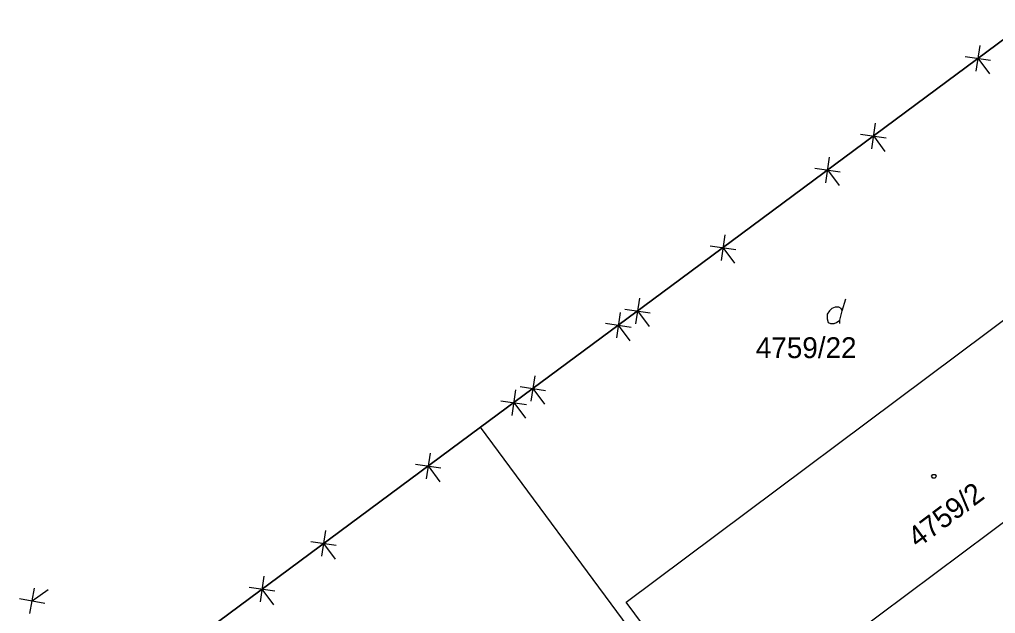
# Model space of a CAD drawing. Extents: x -266179 to -264727, y -1243225 to -1241702.
# Drawn here: x -265659.4 to -265584.5, y -1242990.2 to -1242944.6 of the extents above; entities that cross this region are included whole.
import ezdxf

# ---------------------------------------------------------------- set-up
doc = ezdxf.new("R2010")
doc.units = 0
doc.layers.add('Vrstva 1', color=7, linetype='Continuous')
doc.layers.add('Vrstva 21', color=7, linetype='Continuous')

msp = doc.modelspace()

# ---------------------------------------------------------------- linework, layer by layer
at = {"layer": 'Vrstva 1'}
for p, q in [((-265609.42, -1242965.11), (-265581.81, -1242944.61)), ((-265612.83, -1242989.37), (-265574.21, -1242960.48)), ((-265624.02, -1242975.93), (-265609.42, -1242965.11)), ((-265596.24, -1242966.98), (-265595.97, -1242966.08)), ((-265566.78, -1242970.48), (-265605.43, -1242999.37)), ((-265652.86, -1242997.29), (-265624.02, -1242975.93)), ((-265605.04, -1243001.58), (-265624.02, -1242975.93)), ((-265605.43, -1242999.37), (-265612.83, -1242989.37))]:
    msp.add_line(p, q, dxfattribs=at)
msp.add_lwpolyline([(-265596.42, -1242967.97), (-265596.42, -1242967.7), (-265596.24, -1242966.98), (-265596.33, -1242966.8), (-265596.51, -1242966.71), (-265596.78, -1242966.71), (-265597.05, -1242966.8), (-265597.23, -1242966.98), (-265597.41, -1242967.25), (-265597.41, -1242967.61), (-265597.32, -1242967.88), (-265597.14, -1242967.97), (-265596.87, -1242967.97), (-265596.69, -1242967.88), (-265596.42, -1242967.7)], dxfattribs=at)
msp.add_lwpolyline([(-265589.11, -1242979.55), (-265589.02, -1242979.7), (-265589.11, -1242979.85), (-265589.29, -1242979.85), (-265589.38, -1242979.7), (-265589.29, -1242979.55)], close=True, dxfattribs=at)
at = {"layer": 'Vrstva 21'}
for p, q in [((-265609.42, -1242965.11), (-265581.81, -1242944.61)), ((-265581.81, -1242944.61), (-265609.42, -1242965.11)), ((-265585.681, -1242946.61), (-265585.97, -1242948.569)), ((-265586.805, -1242947.445), (-265584.846, -1242947.734)), ((-265585.825, -1242947.589), (-265584.931, -1242948.793)), ((-265593.708, -1242952.574), (-265593.997, -1242954.533)), ((-265594.832, -1242953.409), (-265592.873, -1242953.698)), ((-265593.852, -1242953.553), (-265592.958, -1242954.757)), ((-265597.233, -1242955.187), (-265597.522, -1242957.146)), ((-265598.357, -1242956.022), (-265596.398, -1242956.311)), ((-265597.378, -1242956.167), (-265596.483, -1242957.371)), ((-265605.26, -1242961.151), (-265605.549, -1242963.11)), ((-265606.384, -1242961.986), (-265604.425, -1242962.275)), ((-265605.405, -1242962.131), (-265604.51, -1242963.335)), ((-265624.02, -1242975.93), (-265609.42, -1242965.11)), ((-265609.42, -1242965.11), (-265624.02, -1242975.93)), ((-265611.824, -1242966.019), (-265612.115, -1242967.977)), ((-265613.292, -1242967.107), (-265613.583, -1242969.065)), ((-265612.949, -1242966.853), (-265610.99, -1242967.143)), ((-265611.969, -1242966.998), (-265611.076, -1242968.203)), ((-265614.417, -1242967.941), (-265612.459, -1242968.232)), ((-265613.438, -1242968.086), (-265612.544, -1242969.291)), ((-265619.857, -1242971.975), (-265620.148, -1242973.933)), ((-265621.325, -1242973.063), (-265621.616, -1242975.021)), ((-265620.981, -1242972.808), (-265619.023, -1242973.099)), ((-265620.002, -1242972.954), (-265619.109, -1242974.159)), ((-265622.45, -1242973.897), (-265620.491, -1242974.187)), ((-265621.471, -1242974.042), (-265620.577, -1242975.247)), ((-265652.86, -1242997.29), (-265624.02, -1242975.93)), ((-265624.02, -1242975.93), (-265652.86, -1242997.29)), ((-265627.89, -1242977.929), (-265628.183, -1242979.887)), ((-265629.016, -1242978.761), (-265627.057, -1242979.054)), ((-265628.037, -1242978.908), (-265627.144, -1242980.114)), ((-265635.929, -1242983.877), (-265636.222, -1242985.835)), ((-265637.054, -1242984.709), (-265635.096, -1242985.002)), ((-265636.075, -1242984.856), (-265635.183, -1242986.062)), ((-265640.658, -1242987.385), (-265640.951, -1242989.343)), ((-265641.784, -1242988.218), (-265639.826, -1242988.511)), ((-265658.625, -1242990.234), (-265658.276, -1242988.285)), ((-265658.451, -1242989.26), (-265657.22, -1242988.403)), ((-265640.805, -1242988.364), (-265639.912, -1242989.57)), ((-265659.425, -1242989.085), (-265657.477, -1242989.434))]:
    msp.add_line(p, q, dxfattribs=at)

# ---------------------------------------------------------------- texts
at = {"layer": 'Vrstva 1'}
msp.add_text('4759/22', height=1.6, dxfattribs=at).set_placement((-265602.877, -1242970.62))
msp.add_text('4759/2', height=1.6, rotation=36.78389, dxfattribs=at).set_placement((-265590.441, -1242985.258))

doc.saveas('drawing.dxf')
